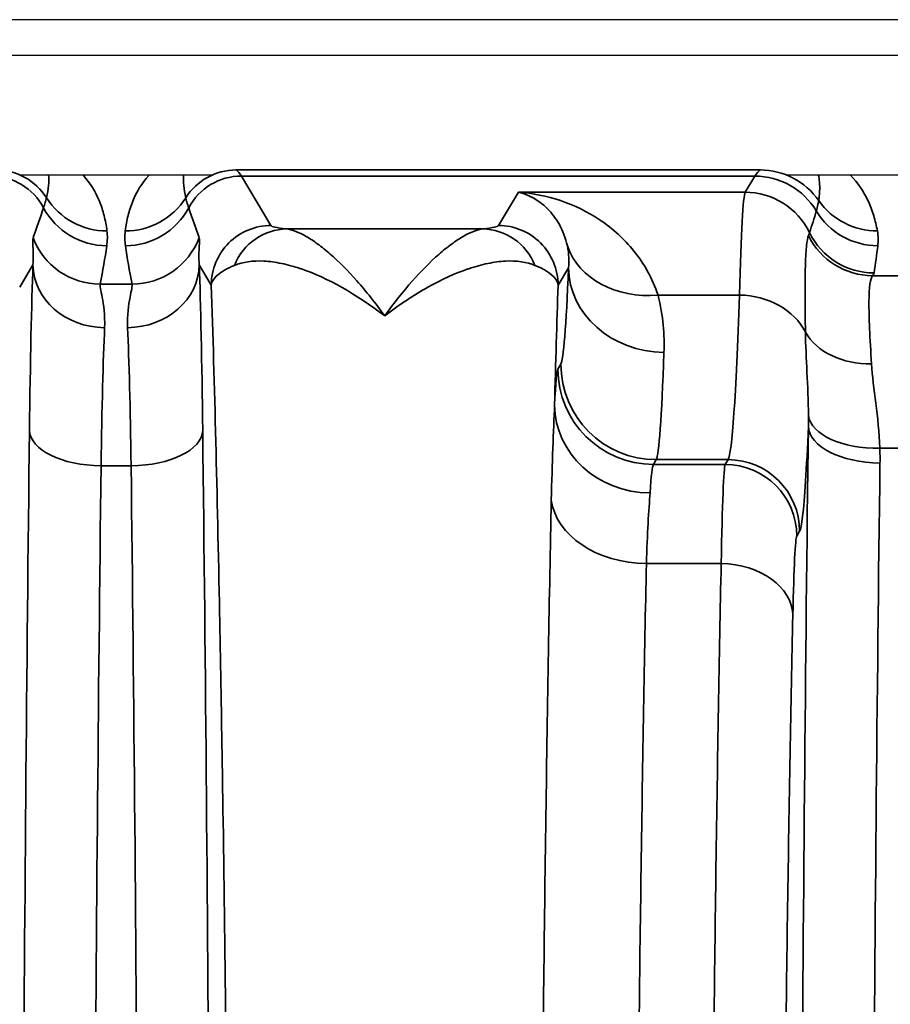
# Model space of a CAD drawing. Header units: millimetres. Extents: x 399 to 6233, y -1870 to 1602.
# Tile 313 of 656: x 4230 to 4237, y 488 to 496. Entities that reach past the tile are written whole.
import ezdxf

# ---------------------------------------------------------------- set-up
doc = ezdxf.new("R2010")
doc.units = ezdxf.units.MM
doc.layers.add('S40', color=7, linetype='Continuous')
doc.layers.add('可見 (ISO)', color=7, linetype='Continuous', lineweight=25)
doc.layers.add('窄部可見 (ISO)', color=7, linetype='Continuous', lineweight=35)

# ---------------------------------------------------------------- blocks, each defined once
blk = doc.blocks.new('S40-下視-02')
at = {"layer": '可見 (ISO)'}
for p, q in [((56.5, 16.5), (-56.5, 16.5)), ((52.25, 16.2), (-52.25, 16.2)), ((-14.0498, 15.2), (-12.4502, 15.2)), ((-7.6296, 15.2), (-5.9502, 15.2)), ((-8.0091, 14.75), (-8.009, 14.75)), ((-8.8349, 10.5), (-8.835, 10.5))]:
    blk.add_line(p, q, dxfattribs=at)
at = {"layer": '窄部可見 (ISO)'}
for p, q in [((-12.2475, 15.2429), (-12.2443, 15.2408)), ((-12.2443, 15.2408), (-7.8557, 15.2408)), ((-7.8993, 15.1896), (-12.2007, 15.1896)), ((-12.2007, 15.1896), (-11.9526, 14.776)), ((-7.9805, 15.0542), (-7.8993, 15.1896)), ((-7.8557, 15.2408), (-7.8525, 15.2429)), ((-10.0474, 14.776), (-9.8805, 15.0542)), ((-9.8805, 15.0542), (-7.9805, 15.0542)), ((-11.8221, 14.7466), (-10.1779, 14.7466)), ((-13.9462, 14.4453), (-14.0576, 14.2596)), ((-12.4525, 14.2763), (-12.5538, 14.4453)), ((-9.4602, 14.4218), (-9.5475, 14.2763)), ((-6.9124, 14.3551), (-6.6233, 14.3551)), ((-13.384, 14.2845), (-13.116, 14.2845)), ((-8.7106, 14.1924), (-8.0291, 14.1924)), ((-9.5487, 13.5729), (-9.5246, 13.6131)), ((-9.5771, 13.2719), (-9.5772, 13.2698)), ((-6.6505, 12.9094), (-6.8521, 12.9094)), ((-8.7248, 12.8136), (-8.7489, 12.7734)), ((-8.1241, 12.8136), (-8.7248, 12.8136)), ((-8.1482, 12.7734), (-8.1241, 12.8136)), ((-13.1243, 12.7623), (-13.3757, 12.7623)), ((-8.7489, 12.7734), (-8.1482, 12.7734)), ((-7.5242, 12.214), (-7.5483, 12.1738)), ((-8.1812, 11.9425), (-8.8077, 11.9425)), ((-8.8506, 9.5), (-8.8506, 9.5))]:
    blk.add_line(p, q, dxfattribs=at)
for centre, major_axis, ratio, start_param, end_param in [((-14.2993, 14.6899), (0.4288, -0.2572), 0.999172, 1.028727, 2.110736), ((-14.2557, 14.7408), (0.2773, -0.416), 0.999683, 1.546818, 2.553481), ((-14.5307, 14.5575), (-0.6415, -0.8024), 0.399262, 2.444096, 2.74736), ((-11.9693, 14.5575), (0.6415, -0.8024), 0.399262, 3.535825, 3.839089), ((-12.2443, 14.7408), (0.2773, 0.416), 0.999683, 0.588111, 1.594775), ((-12.2007, 14.6899), (0.4288, 0.2572), 0.999172, 1.030857, 2.112865), ((-12.2734, -84.7929), (0, 100.0434), 0.020838, 6.248286, 6.269226), ((-7.8266, -84.7928), (0, 100.0433), 0.020817, 0.01396, 0.034899), ((-7.8993, 14.59), (-0.5145, 0.3086), 0.999172, 4.221065, 5.252328), ((-7.8557, 14.6408), (-0.3328, 0.4992), 0.999683, 4.734949, 5.695074), ((-7.9826, 10.9402), (-0.0053, -4.1169), 0.020059, 3.179659, 3.801677), ((-7.9805, 14.4546), (-0.5145, 0.3086), 0.999172, 4.133206, 5.252328), ((-13.3263, 15.3286), (-0.5953, -0.0753), 0.998245, 0.438747, 1.445107), ((-13.1737, 15.3286), (-0.5953, 0.0753), 0.998245, 1.696485, 2.702846), ((-6.8728, 15.3286), (-0.5907, -0.1051), 0.998218, 0.435215, 1.395105), ((-14.7523, 13.9347), (-1.0063, -2.0975), 0.194686, 2.022352, 2.15293), ((-13.3283, 15.2054), (-0.5942, 0.0832), 0.998238, 0.627947, 1.709607), ((-13.1717, 15.2054), (-0.5942, -0.0832), 0.998238, 1.431986, 2.513646), ((-11.7477, 13.9347), (1.0063, -2.0975), 0.194686, 4.130256, 4.260833), ((-2867.3706, 17.4596), (2860.2581, -0.7157), 0.046839, 6.268046, 6.269403), ((-6.8699, 15.2053), (-0.5962, 0.0672), 0.99825, 0.651925, 1.682859), ((-11.8221, 14.2469), (0.0545, 0.497), 0.952368, 0.114694, 1.274926), ((-10.1779, 14.2469), (-0.0545, 0.497), 0.952368, 5.00826, 6.168491), ((-11.6114, 7.1167), (4.1719, 7.6103), 0.009939, 6.191319, 6.234418), ((-6.9124, 14.954), (-0.4623, 0.3825), 0.997094, 1.147203, 2.260656), ((-6.9011, 14.9772), (-0.5926, 0.0942), 0.998229, 0.609389, 1.728149), ((-13.384, 14.8835), (-0.5879, 0.1199), 0.998201, 0.559467, 1.77166), ((-14.1049, 13.8508), (0.5869, 1.8981), 0.297416, 5.033605, 5.211679), ((-12.3951, 13.8508), (-0.5869, 1.8981), 0.297416, 1.071506, 1.249581), ((-13.116, 14.8835), (-0.5879, -0.1199), 0.998201, 1.369933, 2.582126), ((-8.7106, 14.8541), (-0.77, -0.2169), 0.816863, 0.053432, 1.344647), ((-7.7448, 13.7173), (0.6287, 2.0734), 0.310752, 5.129309, 5.247414), ((-13.9198, 11.7679), (-0.007, -3.0963), 0.02085, 3.667868, 4.283101), ((-13.3463, 14.4453), (-0.5996, 0.0229), 0.876399, 0.0435, 1.604216), ((-13.1537, 14.4453), (0.5996, 0.0229), 0.876399, 4.678969, 6.239685), ((-12.5802, 11.7679), (0.007, -3.0963), 0.02085, 2.000085, 2.615317), ((-12.3059, 14.1328), (2.759, 0.1367), 0.182371, 0.013517, 0.3684), ((-9.522, 19.3815), (0.0078, 5.7727), 0.02317, 3.180307, 3.678781), ((-8.6604, 14.4218), (-0.7994, 0.0322), 0.886923, 0.045354, 1.606482), ((-16.971, 14.3837), (10.0703, 0), 0.058758, 6.234735, 6.273976), ((-9.5233, 12.2285), (0.0857, 4.032), 0.019512, 1.038478, 1.309454), ((-8.1303, 20.8122), (0, -8.0034), 0.022512, 0.034888, 0.596845), ((-8.0291, 13.6962), (-0.5997, 0.0185), 0.826915, 3.562919, 4.737867), ((-13.3199, 11.6882), (0.007, 2.5802), 0.02502, 0.526295, 1.141522), ((-13.1801, 11.6882), (-0.007, 2.5802), 0.02502, 5.141663, 5.756891), ((-6.922, 14.0681), (-0.5992, -0.0308), 0.751758, 0.356231, 1.532192), ((-8.7222, 19.223), (-0.0078, -6.4141), 0.020853, 0.038708, 0.537182), ((-8.7248, 13.6131), (-0.686, 0.4115), 0.999172, 0.54067, 2.110736), ((-9.5497, 10.5791), (-0.0037, -2.9962), 0.02341, 3.180705, 3.595461), ((-8.7489, 13.5729), (-0.686, 0.4115), 0.999172, 0.54067, 2.110736), ((-8.7774, 13.2702), (-0.799, 0.0398), 0.919539, 0.054965, 1.616528), ((-6.8521, 13.2192), (-0.5998, -0.017), 0.516223, 0.059539, 1.556187), ((-13.3757, 13.0568), (-0.6, 0.0071), 0.49083, 0.024039, 1.576589), ((-13.1243, 13.0568), (0.6, 0.0071), 0.49083, 4.706597, 6.259146), ((-6.8511, 13.0923), (-0.6, 0.0075), 0.511389, 0.024373, 1.577171), ((-8.1241, 12.214), (-0.5145, 0.3086), 0.999172, 3.682263, 5.252328), ((-12.8903, 0), (0, 26), 0.02143, 1.057724, 1.570796), ((-8.7499, 10.4098), (0.0038, 2.3654), 0.029651, 0.03913, 0.455221), ((-8.1482, 12.1738), (-0.5145, 0.3086), 0.999172, 3.682263, 5.252328), ((-6.3903, 0), (0, 25), 0.02145, 1.033962, 1.570796), ((-8.8077, 12.5204), (-0.7998, 0.0161), 0.722346, 0.106398, 1.585337), ((-8.1812, 11.509), (0.5999, -0.0131), 0.722333, 0.030288, 1.586603)]:
    blk.add_ellipse(centre, major_axis=major_axis, ratio=ratio, start_param=start_param, end_param=end_param, dxfattribs=at)
for points, knots in [([(-13.5286, 15.2), (-13.5267, 15.198), (-13.5248, 15.1959), (-13.523, 15.1939), (-13.4665, 15.1319), (-13.4219, 15.0579), (-13.3895, 14.9784), (-13.3737, 14.9395), (-13.3608, 14.8992), (-13.3504, 14.8584), (-13.3453, 14.8381), (-13.3408, 14.8176), (-13.3367, 14.7962), (-13.3327, 14.7748), (-13.3292, 14.7526), (-13.3263, 14.7297)], [0.5211159, 0.5211159, 0.5211159, 0.5211159, 0.5290847, 0.5290847, 0.5290847, 0.7702868, 0.7702868, 0.7702868, 0.8883026, 0.8883026, 0.8883026, 0.9470384, 0.9470384, 0.9470384, 1.0057239, 1.0057239, 1.0057239, 1.0057239]), ([(-13.1737, 14.7297), (-13.1708, 14.7526), (-13.1673, 14.7748), (-13.1633, 14.7962), (-13.1592, 14.8176), (-13.1547, 14.8381), (-13.1496, 14.8584), (-13.1392, 14.8992), (-13.1263, 14.9395), (-13.1105, 14.9784), (-13.0781, 15.0579), (-13.0335, 15.1319), (-12.977, 15.1939), (-12.9752, 15.1959), (-12.9733, 15.198), (-12.9714, 15.2)], [5.2774615, 5.2774615, 5.2774615, 5.2774615, 5.3361469, 5.3361469, 5.3361469, 5.3948827, 5.3948827, 5.3948827, 5.5128985, 5.5128985, 5.5128985, 5.7541006, 5.7541006, 5.7541006, 5.7620694, 5.7620694, 5.7620694, 5.7620694]), ([(-7.3642, 14.9847), (-7.3622, 14.9986), (-7.3606, 15.0119), (-7.3594, 15.0249), (-7.3582, 15.038), (-7.3573, 15.0509), (-7.3567, 15.0638), (-7.3557, 15.0897), (-7.3561, 15.1151), (-7.3582, 15.1393), (-7.3601, 15.1604), (-7.3632, 15.1807), (-7.3677, 15.2)], [2.1824074, 2.1824074, 2.1824074, 2.1824074, 2.2369219, 2.2369219, 2.2369219, 2.2918591, 2.2918591, 2.2918591, 2.4032229, 2.4032229, 2.4032229, 2.4999944, 2.4999944, 2.4999944, 2.4999944]), ([(-7.1019, 15.2), (-7.1006, 15.1987), (-7.0994, 15.1975), (-7.0981, 15.1962), (-7.0373, 15.1348), (-6.9875, 15.0609), (-6.9497, 14.9796), (-6.9315, 14.9403), (-6.9161, 14.8994), (-6.9033, 14.8574), (-6.897, 14.8367), (-6.8913, 14.8157), (-6.8862, 14.7945), (-6.8812, 14.7735), (-6.8768, 14.7522), (-6.8728, 14.7296)], [3.6449506, 3.6449506, 3.6449506, 3.6449506, 3.6496995, 3.6496995, 3.6496995, 3.8803063, 3.8803063, 3.8803063, 3.9915494, 3.9915494, 3.9915494, 4.0463878, 4.0463878, 4.0463878, 4.1007779, 4.1007779, 4.1007779, 4.1007779]), ([(-9.47, 14.6039), (-9.4846, 14.6722), (-9.5085, 14.7318), (-9.5367, 14.7826), (-9.5656, 14.8349), (-9.5993, 14.8786), (-9.6358, 14.9155), (-9.637, 14.9166), (-9.6381, 14.9178), (-9.6393, 14.919), (-9.713, 14.992), (-9.7969, 15.0362), (-9.8805, 15.0542)], [0, 0, 0, 0, 0.000760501, 0.000760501, 0.000760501, 0.00154208, 0.00154208, 0.00154208, 0.001566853, 0.001566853, 0.001566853, 0.003133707, 0.003133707, 0.003133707, 0.003133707]), ([(-9.8805, 15.0542), (-9.6439, 15.0385), (-9.4048, 14.9618), (-9.1963, 14.8214), (-9.1949, 14.8204), (-9.1934, 14.8194), (-9.192, 14.8185), (-9.0894, 14.7488), (-8.9944, 14.6638), (-8.912, 14.5614), (-8.8284, 14.4575), (-8.757, 14.3344), (-8.7106, 14.1924)], [-0.000014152, -0.000014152, -0.000014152, -0.000014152, 0.001513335, 0.001513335, 0.001513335, 0.00152394, 0.00152394, 0.00152394, 0.002277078, 0.002277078, 0.002277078, 0.003040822, 0.003040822, 0.003040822, 0.003040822]), ([(-13.858, 14.9242), (-13.8529, 14.9395), (-13.8483, 14.9538), (-13.8443, 14.9673), (-13.8399, 14.9819), (-13.8361, 14.9955), (-13.8332, 15.008)], [0, 0, 0, 0, 0.001000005, 0.001000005, 0.001000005, 0.002089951, 0.002089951, 0.002089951, 0.002089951]), ([(-12.6668, 15.008), (-12.6641, 14.9965), (-12.6607, 14.9842), (-12.6568, 14.9709), (-12.6525, 14.9564), (-12.6475, 14.9409), (-12.642, 14.9242)], [0, 0, 0, 0, 0.001000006, 0.001000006, 0.001000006, 0.00208995, 0.00208995, 0.00208995, 0.00208995]), ([(-7.3846, 14.8976), (-7.3791, 14.9164), (-7.3744, 14.9339), (-7.3707, 14.9503), (-7.3679, 14.9624), (-7.3658, 14.9739), (-7.3642, 14.9847)], [0, 0, 0, 0, 0.001200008, 0.001200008, 0.001200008, 0.002089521, 0.002089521, 0.002089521, 0.002089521]), ([(-12.4525, 14.2763), (-12.4523, 14.4071), (-12.3984, 14.537), (-12.3059, 14.6295), (-12.2134, 14.722), (-12.0834, 14.7759), (-11.9526, 14.776)], [0, 0, 0, 0, 0.5, 0.5, 0.5, 1, 1, 1, 1]), ([(-9.5475, 14.2763), (-9.5477, 14.4071), (-9.6015, 14.537), (-9.6941, 14.6295), (-9.7866, 14.722), (-9.9166, 14.7759), (-10.0474, 14.776)], [0, 0, 0, 0, 0.5, 0.5, 0.5, 1, 1, 1, 1]), ([(-11.8221, 14.7466), (-11.7749, 14.7404), (-11.7192, 14.7189), (-11.6574, 14.6835), (-11.6265, 14.6657), (-11.5939, 14.6444), (-11.5601, 14.6197), (-11.5263, 14.595), (-11.4913, 14.5669), (-11.4555, 14.5357), (-11.3839, 14.4732), (-11.309, 14.3983), (-11.2325, 14.3115), (-11.1559, 14.2248), (-11.0771, 14.1254), (-11, 14.0178)], [0, 0, 0, 0, 0.000545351, 0.000545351, 0.000545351, 0.000818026, 0.000818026, 0.000818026, 0.001090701, 0.001090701, 0.001090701, 0.001636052, 0.001636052, 0.001636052, 0.002181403, 0.002181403, 0.002181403, 0.002181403]), ([(-11, 14.0178), (-10.8451, 14.2342), (-10.6896, 14.4086), (-10.5472, 14.5333), (-10.5105, 14.5655), (-10.4745, 14.5944), (-10.4399, 14.6197), (-10.4061, 14.6444), (-10.3735, 14.6657), (-10.3426, 14.6835), (-10.2808, 14.7189), (-10.2251, 14.7404), (-10.1779, 14.7466)], [-0.00001167, -0.00001167, -0.00001167, -0.00001167, 0.001084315, 0.001084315, 0.001084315, 0.001367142, 0.001367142, 0.001367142, 0.001642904, 0.001642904, 0.001642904, 0.002194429, 0.002194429, 0.002194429, 0.002194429]), ([(-7.4756, 13.8822), (-7.4792, 14.1112), (-7.4803, 14.2996), (-7.4764, 14.4359), (-7.4725, 14.5721), (-7.4635, 14.659), (-7.4502, 14.6911)], [0.001060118, 0.001060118, 0.001060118, 0.001060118, 0.002188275, 0.002188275, 0.002188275, 0.003316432, 0.003316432, 0.003316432, 0.003316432]), ([(-13.9462, 14.4453), (-13.941, 14.5104), (-13.9447, 14.5606), (-13.9469, 14.5978), (-13.9469, 14.5986), (-13.947, 14.5993), (-13.947, 14.6001), (-13.9493, 14.6376), (-13.9501, 14.6618), (-13.9458, 14.6736)], [0, 0, 0, 0, 0.000759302, 0.000759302, 0.000759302, 0.000774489, 0.000774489, 0.000774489, 0.001548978, 0.001548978, 0.001548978, 0.001548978]), ([(-12.5542, 14.6736), (-12.5499, 14.6618), (-12.5508, 14.6375), (-12.553, 14.5999), (-12.553, 14.599), (-12.5531, 14.5981), (-12.5531, 14.5972), (-12.5554, 14.5599), (-12.5589, 14.5102), (-12.5538, 14.4453)], [0, 0, 0, 0, 0.000774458, 0.000774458, 0.000774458, 0.000793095, 0.000793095, 0.000793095, 0.001548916, 0.001548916, 0.001548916, 0.001548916]), ([(-12.259, 14.4415), (-12.3226, 14.4152), (-12.3686, 14.3881), (-12.4002, 14.3605), (-12.4319, 14.3329), (-12.449, 14.3044), (-12.4525, 14.2763)], [0, 0, 0, 0, 0.000505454, 0.000505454, 0.000505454, 0.00101089, 0.00101089, 0.00101089, 0.00101089]), ([(-11, 14.0178), (-11.24, 14.2034), (-11.4788, 14.337), (-11.6968, 14.4113), (-11.6992, 14.4121), (-11.7016, 14.4129), (-11.7039, 14.4137), (-11.7589, 14.4321), (-11.8125, 14.4468), (-11.864, 14.4575), (-11.9155, 14.4681), (-11.965, 14.4747), (-12.0117, 14.4772), (-12.1051, 14.4821), (-12.1884, 14.4707), (-12.259, 14.4415)], [-0.000011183, -0.000011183, -0.000011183, -0.000011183, 0.001103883, 0.001103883, 0.001103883, 0.00111608, 0.00111608, 0.00111608, 0.001397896, 0.001397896, 0.001397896, 0.001679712, 0.001679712, 0.001679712, 0.002243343, 0.002243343, 0.002243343, 0.002243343]), ([(-9.741, 14.4415), (-9.8115, 14.4707), (-9.8948, 14.4821), (-9.9881, 14.4772), (-10.0348, 14.4747), (-10.0842, 14.4681), (-10.1356, 14.4575), (-10.1871, 14.4469), (-10.2407, 14.4323), (-10.2956, 14.4138), (-10.2981, 14.413), (-10.3007, 14.4121), (-10.3032, 14.4113), (-10.4107, 14.3746), (-10.5234, 14.3235), (-10.6392, 14.2586), (-10.6984, 14.2254), (-10.7583, 14.1886), (-10.8186, 14.1484), (-10.8789, 14.1082), (-10.9404, 14.0638), (-11, 14.0178)], [0, 0, 0, 0, 0.000553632, 0.000553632, 0.000553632, 0.000830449, 0.000830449, 0.000830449, 0.001107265, 0.001107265, 0.001107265, 0.001120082, 0.001120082, 0.001120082, 0.001660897, 0.001660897, 0.001660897, 0.001937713, 0.001937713, 0.001937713, 0.00221453, 0.00221453, 0.00221453, 0.00221453]), ([(-6.9124, 14.3551), (-6.9318, 14.3355), (-6.9425, 14.2602), (-6.9443, 14.0106), (-6.9354, 13.833), (-6.922, 13.6168)], [0, 0, 0, 0, 0.00099613, 0.00099613, 0.001992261, 0.001992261, 0.001992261, 0.001992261]), ([(-13.384, 14.2845), (-13.3872, 14.2714), (-13.3782, 14.2339), (-13.3552, 14.112), (-13.3414, 14.0268), (-13.3463, 13.9193)], [0, 0, 0, 0, 0.000661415, 0.000661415, 0.001322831, 0.001322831, 0.001322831, 0.001322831]), ([(-13.1537, 13.9193), (-13.1586, 14.0269), (-13.145, 14.1107), (-13.122, 14.2332), (-13.1128, 14.2714), (-13.116, 14.2845)], [0, 0, 0, 0, 0.000661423, 0.000661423, 0.001322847, 0.001322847, 0.001322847, 0.001322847]), ([(-12.4525, -14.2763), (-12.4393, -13.8724), (-12.4264, -13.4246), (-12.4149, -12.9645), (-12.4039, -12.5259), (-12.3933, -12.0489), (-12.3834, -11.5456), (-12.3657, -10.6432), (-12.3502, -9.6482), (-12.3368, -8.5607), (-12.3358, -8.483), (-12.3349, -8.4077), (-12.334, -8.3312), (-12.3295, -7.9505), (-12.3253, -7.5627), (-12.3214, -7.1679), (-12.3182, -6.8485), (-12.3153, -6.5244), (-12.3126, -6.1957), (-12.3072, -5.5424), (-12.3027, -4.8696), (-12.299, -4.181), (-12.2916, -2.8042), (-12.2879, -1.4098), (-12.2879, 0), (-12.2879, 1.4107), (-12.2916, 2.8053), (-12.299, 4.1836), (-12.3045, 5.2184), (-12.312, 6.2142), (-12.3214, 7.1679), (-12.3245, 7.484), (-12.3278, 7.7958), (-12.3313, 8.103), (-12.3384, 8.7201), (-12.3463, 9.3145), (-12.3549, 9.8832), (-12.3592, 10.1676), (-12.3637, 10.4459), (-12.3684, 10.7181), (-12.373, 10.9902), (-12.378, 11.2602), (-12.3831, 11.5213), (-12.3931, 12.0337), (-12.4038, 12.5183), (-12.4149, 12.9628), (-12.4265, 13.4242), (-12.4393, 13.8727), (-12.4525, 14.2763)], [0.0274153, 0.0274153, 0.0274153, 0.0274153, 0.0879048, 0.0879048, 0.0879048, 0.1455713, 0.1455713, 0.1455713, 0.2489578, 0.2489578, 0.2489578, 0.2563426, 0.2563426, 0.2563426, 0.2930805, 0.2930805, 0.2930805, 0.3228054, 0.3228054, 0.3228054, 0.3818834, 0.3818834, 0.3818834, 0.5, 0.5, 0.5, 0.6181954, 0.6181954, 0.6181954, 0.7069321, 0.7069321, 0.7069321, 0.7363514, 0.7363514, 0.7363514, 0.7954295, 0.7954295, 0.7954295, 0.8249685, 0.8249685, 0.8249685, 0.8545075, 0.8545075, 0.8545075, 0.9124828, 0.9124828, 0.9124828, 0.9726635, 0.9726635, 0.9726635, 0.9726635]), ([(-9.6043, 12.4751), (-9.601, 12.631), (-9.5964, 12.7756), (-9.5915, 12.9086), (-9.5865, 13.0415), (-9.5814, 13.1626), (-9.5772, 13.2698)], [0, 0, 0, 0, 0.000680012, 0.000680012, 0.000680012, 0.001360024, 0.001360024, 0.001360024, 0.001360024]), ([(-14.0473, 0), (-14.0473, 2.2747), (-14.0412, 4.5491), (-14.0291, 6.7493), (-14.017, 8.9494), (-13.999, 11.075), (-13.9756, 13.0568)], [0, 0, 0, 0, 0.256536, 0.256536, 0.256536, 0.5130721, 0.5130721, 0.5130721, 0.5130721]), ([(-12.5244, 13.0568), (-12.501, 11.075), (-12.483, 8.9494), (-12.4709, 6.7493), (-12.4588, 4.5491), (-12.4527, 2.2746), (-12.4527, 0), (-12.4527, -2.2746), (-12.4588, -4.5491), (-12.4709, -6.7493), (-12.483, -8.9494), (-12.501, -11.075), (-12.5244, -13.0568)], [2.628521, 2.628521, 2.628521, 2.628521, 2.885057, 2.885057, 2.885057, 3.141593, 3.141593, 3.141593, 3.398129, 3.398129, 3.398129, 3.654665, 3.654665, 3.654665, 3.654665]), ([(-7.5264, 0), (-7.5264, 2.2906), (-7.5199, 4.5808), (-7.5072, 6.7893), (-7.4944, 8.9977), (-7.4755, 11.1239), (-7.4509, 13.0924)], [0, 0, 0, 0, 0.2684172, 0.2684172, 0.2684172, 0.5368345, 0.5368345, 0.5368345, 0.5368345]), ([(-7.4509, 13.0924), (-7.4585, 12.9146), (-7.4664, 12.7608), (-7.4745, 12.6344), (-7.4906, 12.3837), (-7.5075, 12.2419), (-7.5242, 12.214)], [1.1135264, 1.1135264, 1.1135264, 1.1135264, 1.2550848, 1.2550848, 1.2550848, 1.5358897, 1.5358897, 1.5358897, 1.5358897]), ([(-13.1243, -12.7623), (-13.1009, -10.8252), (-13.0829, -8.7476), (-13.0587, -4.4465), (-13.0525, -2.2233), (-13.0525, 2.2233), (-13.0587, 4.4465), (-13.0829, 8.7476), (-13.1009, 10.8252), (-13.1243, 12.7623)], [2.628521, 2.628521, 2.628521, 2.628521, 2.885057, 2.885057, 3.141593, 3.141593, 3.398129, 3.398129, 3.654665, 3.654665, 3.654665, 3.654665]), ([(-9.6043, -12.4751), (-9.6211, -11.6745), (-9.6362, -10.798), (-9.6496, -9.8465), (-9.6497, -9.84), (-9.6498, -9.8335), (-9.6499, -9.8271), (-9.6566, -9.3537), (-9.6628, -8.8629), (-9.6684, -8.3626), (-9.6685, -8.3562), (-9.6686, -8.3497), (-9.6686, -8.3433), (-9.6743, -7.8419), (-9.6794, -7.3289), (-9.6841, -6.8042), (-9.6841, -6.7984), (-9.6842, -6.7925), (-9.6842, -6.7866), (-9.6888, -6.2607), (-9.6929, -5.7231), (-9.6965, -5.174), (-9.6965, -5.1689), (-9.6966, -5.1638), (-9.6966, -5.1588), (-9.7002, -4.6082), (-9.7032, -4.0431), (-9.7056, -3.4755), (-9.7056, -3.4714), (-9.7056, -3.4674), (-9.7057, -3.4634), (-9.7105, -2.3213), (-9.7129, -1.1647), (-9.7129, 0.0063), (-9.7129, 1.1802), (-9.7105, 2.3334), (-9.7057, 3.467), (-9.7032, 4.0331), (-9.7003, 4.5944), (-9.6967, 5.1505), (-9.6931, 5.7066), (-9.6889, 6.258), (-9.6842, 6.7916), (-9.6841, 6.7951), (-9.6841, 6.7985), (-9.6841, 6.802), (-9.6747, 7.8652), (-9.6633, 8.871), (-9.65, 9.8202), (-9.65, 9.8247), (-9.6499, 9.8292), (-9.6498, 9.8337), (-9.6432, 10.305), (-9.6361, 10.7638), (-9.6285, 11.2036), (-9.6284, 11.2078), (-9.6283, 11.212), (-9.6283, 11.2162), (-9.6207, 11.6556), (-9.6127, 12.076), (-9.6043, 12.4751)], [0, 0, 0, 0, 0.00347114, 0.00347114, 0.00347114, 0.00349482, 0.00349482, 0.00349482, 0.00522004, 0.00522004, 0.00522004, 0.00524223, 0.00524223, 0.00524223, 0.00697026, 0.00697026, 0.00697026, 0.00698964, 0.00698964, 0.00698964, 0.00872109, 0.00872109, 0.00872109, 0.00873705, 0.00873705, 0.00873705, 0.01047215, 0.01047215, 0.01047215, 0.01048446, 0.01048446, 0.01048446, 0.01397514, 0.01397514, 0.01397514, 0.01747409, 0.01747409, 0.01747409, 0.0192215, 0.0192215, 0.0192215, 0.02096891, 0.02096891, 0.02096891, 0.02098034, 0.02098034, 0.02098034, 0.02446373, 0.02446373, 0.02446373, 0.02448025, 0.02448025, 0.02448025, 0.02621114, 0.02621114, 0.02621114, 0.02622776, 0.02622776, 0.02622776, 0.02795855, 0.02795855, 0.02795855, 0.02795855]), ([(-8.7774, 12.5344), (-8.7818, 12.4633), (-8.7883, 12.3782), (-8.7996, 12.1808), (-8.8046, 12.0678), (-8.8077, 11.9425)], [0.000000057, 0.000000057, 0.000000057, 0.000000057, 0.000543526, 0.000543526, 0.001087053, 0.001087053, 0.001087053, 0.001087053]), ([(-7.5483, 12.1738), (-7.5544, 12.1636), (-7.5605, 12.0998), (-7.5717, 11.8733), (-7.5769, 11.7106), (-7.5813, 11.509)], [4.7472956, 4.7472956, 4.7472956, 4.7472956, 5.1115956, 5.1115956, 5.4758956, 5.4758956, 5.4758956, 5.4758956]), ([(-8.8077, 11.9425), (-8.8159, 11.5551), (-8.8237, 11.1486), (-8.8386, 10.2971), (-8.8456, 9.8525), (-8.8651, 8.4828), (-8.8762, 7.5157), (-8.89, 5.9839), (-8.8941, 5.4565), (-8.9012, 4.3927), (-8.9042, 3.8561), (-8.9112, 2.2321), (-8.9136, 1.1309), (-8.9137, -1.1099), (-8.9113, -2.2169), (-8.9042, -3.8567), (-8.9012, -4.4009), (-8.8941, -5.4615), (-8.89, -5.9805), (-8.8809, -6.9965), (-8.8758, -7.4934), (-8.8647, -8.4649), (-8.8586, -8.9414), (-8.8389, -10.3205), (-8.8241, -11.1678), (-8.8077, -11.9425)], [0, 0, 0, 0, 0.00167714, 0.00167714, 0.00335428, 0.00335428, 0.00670856, 0.00670856, 0.0083857, 0.0083857, 0.01006285, 0.01006285, 0.01341713, 0.01341713, 0.01677141, 0.01677141, 0.01844855, 0.01844855, 0.02012569, 0.02012569, 0.02180283, 0.02180283, 0.02347997, 0.02347997, 0.02683425, 0.02683425, 0.02683425, 0.02683425]), ([(-8.2841, 0), (-8.2841, 1.1121), (-8.2819, 2.2242), (-8.2774, 3.3138), (-8.2729, 4.4033), (-8.2661, 5.4703), (-8.2573, 6.4931), (-8.2485, 7.5158), (-8.2376, 8.4943), (-8.2248, 9.4087), (-8.212, 10.3232), (-8.1974, 11.1735), (-8.1812, 11.9425)], [0, 0, 0, 0, 0.2018224, 0.2018224, 0.2018224, 0.4036449, 0.4036449, 0.4036449, 0.6054673, 0.6054673, 0.6054673, 0.8072897, 0.8072897, 0.8072897, 0.8072897]), ([(-7.5813, 11.509), (-7.5975, 10.768), (-7.6122, 9.9485), (-7.6377, 8.186), (-7.6486, 7.243), (-7.6663, 5.2718), (-7.673, 4.2435), (-7.682, 2.1435), (-7.6843, 1.0718), (-7.6843, 0)], [5.4758956, 5.4758956, 5.4758956, 5.4758956, 5.677718, 5.677718, 5.8795404, 5.8795404, 6.0813629, 6.0813629, 6.2831853, 6.2831853, 6.2831853, 6.2831853])]:
    blk.add_open_spline(points, degree=3, knots=knots, dxfattribs=at)
for points in [[(-11.9526, 14.776), (-11.9466, 14.766), (-11.9093, 14.7562), (-11.8221, 14.7466)], [(-10.1779, 14.7466), (-10.0907, 14.7562), (-10.0534, 14.766), (-10.0474, 14.776)], [(-13.3263, 14.7297), (-13.3211, 14.6886), (-13.3226, 14.6475), (-13.3283, 14.6064)], [(-13.1717, 14.6064), (-13.1774, 14.6475), (-13.1789, 14.6886), (-13.1737, 14.7297)], [(-6.8728, 14.7296), (-6.8655, 14.6885), (-6.8653, 14.6474), (-6.8699, 14.6064)], [(-9.4602, 14.4218), (-9.4551, 14.4758), (-9.4555, 14.5361), (-9.47, 14.6039)], [(-8.7106, 14.1924), (-8.6662, 14.0175), (-8.6552, 13.8571), (-8.6604, 13.7121)], [(-7.4503, 13.1838), (-7.452, 13.4346), (-7.4728, 13.6629), (-7.4756, 13.8822)], [(-6.922, 13.6168), (-6.9094, 13.4112), (-6.8612, 13.1768), (-6.8521, 12.9094)], [(-7.4509, 13.0924), (-7.4503, 13.1228), (-7.4501, 13.1533), (-7.4503, 13.1838)], [(-6.8521, 12.9094), (-6.8509, 12.8681), (-6.8505, 12.8268), (-6.8511, 12.7855)], [(-8.1812, 11.9425), (-8.1726, 12.4352), (-8.1601, 12.7485), (-8.1482, 12.7734)]]:
    blk.add_open_spline(points, degree=3, dxfattribs=at)

msp = doc.modelspace()

# ---------------------------------------------------------------- block references
at = {"layer": 'S40'}
msp.add_blockref('S40-下視-02', (4243.7387, 479.6623), dxfattribs=at)

doc.saveas('drawing.dxf')
